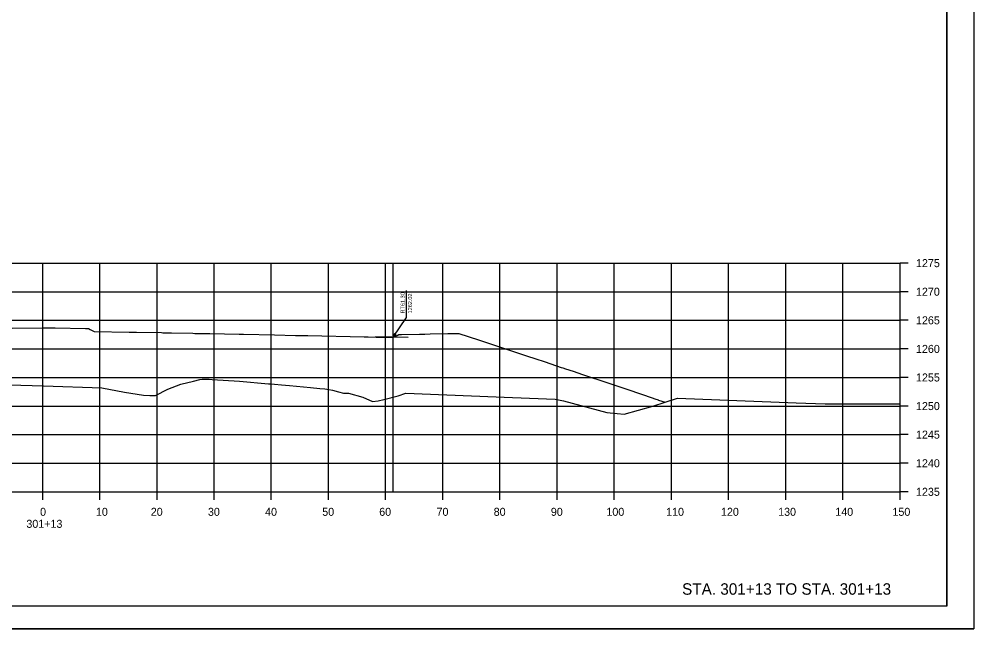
# Model space of a CAD drawing. Extents: x -70 to 701944, y -4 to 666871.
# Drawn here: x 663706.3 to 663873.4, y 658137 to 658243.7 of the extents above; entities that cross this region are included whole.
import ezdxf

# ---------------------------------------------------------------- set-up
doc = ezdxf.new("R2010")
doc.units = 0
for name, color, linetype in [('R_Axis', 7, 'Continuous'), ('R_Axis Annot', 7, 'Continuous'), ('R_Border', 7, 'Continuous'), ('R_Draft', 7, 'Continuous'), ('R_Exist Surface', 7, 'Continuous'), ('R_Fin Surface', 7, 'Continuous'), ('R_Grid', 7, 'Continuous'), ('R_No Plot', 7, 'Continuous')]:
    doc.layers.add(name, color=color, linetype=linetype)

msp = doc.modelspace()

# ---------------------------------------------------------------- linework, layer by layer
at = {"layer": 'R_Axis'}
for p, q in [((663860.45, 658161.02), (663860.45, 658201.02)), ((663861.85, 658201.02), (663860.45, 658201.02)), ((663861.85, 658196.02), (663860.45, 658196.02)), ((663861.85, 658191.02), (663860.45, 658191.02)), ((663861.85, 658186.02), (663860.45, 658186.02)), ((663861.85, 658181.02), (663860.45, 658181.02)), ((663861.85, 658176.02), (663860.45, 658176.02)), ((663861.85, 658171.02), (663860.45, 658171.02)), ((663861.85, 658166.02), (663860.45, 658166.02)), ((663560.45, 658161.02), (663860.45, 658161.02)), ((663710.45, 658159.62), (663710.45, 658161.02)), ((663720.45, 658159.62), (663720.45, 658161.02)), ((663730.45, 658159.62), (663730.45, 658161.02)), ((663740.45, 658159.62), (663740.45, 658161.02)), ((663750.45, 658159.62), (663750.45, 658161.02)), ((663760.45, 658159.62), (663760.45, 658161.02)), ((663770.45, 658159.62), (663770.45, 658161.02)), ((663780.45, 658159.62), (663780.45, 658161.02)), ((663790.45, 658159.62), (663790.45, 658161.02)), ((663800.45, 658159.62), (663800.45, 658161.02)), ((663810.45, 658159.62), (663810.45, 658161.02)), ((663820.45, 658159.62), (663820.45, 658161.02)), ((663830.45, 658159.62), (663830.45, 658161.02)), ((663840.45, 658159.62), (663840.45, 658161.02)), ((663850.45, 658159.62), (663850.45, 658161.02)), ((663860.45, 658159.62), (663860.45, 658161.02)), ((663861.85, 658161.02), (663860.45, 658161.02))]:
    msp.add_line(p, q, dxfattribs=at)
at = {"layer": 'R_Border'}
for q in [(663868.63, 658346.48), (663552.45, 658141.02)]:
    msp.add_line((663868.63, 658141.02), q, dxfattribs=at)
at = {"layer": 'R_Draft'}
for p, q in [((663771.75, 658161.02), (663771.75, 658201.02)), ((663774.08, 658192.22), (663774.08, 658196.22)), ((663774.42, 658187.99), (663768.65, 658188.11))]:
    msp.add_line(p, q, dxfattribs=at)
for points in [[(663771.75, 658188.05), (663774.08, 658191.52), (663774.08, 658192.22)], [(663771.99, 658188.7), (663771.75, 658188.05), (663772.27, 658188.52)]]:
    msp.add_lwpolyline(points, dxfattribs=at)
at = {"layer": 'R_Exist Surface'}
msp.add_lwpolyline([(663700.62, 658179.87), (663710.57, 658179.57), (663720.78, 658179.2), (663724.76, 658178.47), (663728.07, 658177.9), (663729.18, 658177.84), (663730.19, 658177.84), (663732.34, 658178.95), (663734.6, 658179.84), (663736.82, 658180.35), (663737.94, 658180.67), (663738.37, 658180.7), (663739.11, 658180.71), (663739.56, 658180.7), (663740.08, 658180.69), (663744.9, 658180.36), (663749.97, 658179.93), (663750.27, 658179.91), (663750.99, 658179.85), (663752.25, 658179.73), (663753.61, 658179.64), (663757.32, 658179.26), (663758.96, 658179.11), (663759.79, 658179.01), (663760.17, 658178.96), (663760.52, 658178.89), (663761.14, 658178.79), (663762.22, 658178.51), (663763.07, 658178.3), (663763.44, 658178.27), (663763.93, 658178.28), (663766.46, 658177.56), (663768.18, 658176.79), (663769.15, 658176.95), (663770.12, 658177.17), (663772.64, 658177.81), (663773.97, 658178.3), (663792.66, 658177.51), (663800.14, 658177.25), (663801.55, 658176.92), (663809.13, 658174.9), (663809.75, 658174.82), (663812.16, 658174.58), (663817.2, 658175.99), (663821.51, 658177.4), (663842.31, 658176.6), (663847.33, 658176.41), (663851.16, 658176.42), (663860.45, 658176.39)], dxfattribs=at)
at = {"layer": 'R_Fin Surface'}
msp.add_lwpolyline([(663705.11, 658189.62), (663710.45, 658189.72), (663712.61, 658189.68), (663717.95, 658189.57), (663718.09, 658189.57), (663718.45, 658189.57), (663718.74, 658189.43), (663719.45, 658189.09), (663725.59, 658188.97), (663726.86, 658188.94), (663731.22, 658188.86), (663731.48, 658188.85), (663732.96, 658188.82), (663736.7, 658188.75), (663737.07, 658188.74), (663739.67, 658188.69), (663744.82, 658188.58), (663745.6, 658188.57), (663750.99, 658188.46), (663754.66, 658188.39), (663756.29, 658188.36), (663756.86, 658188.34), (663766.67, 658188.15), (663767.41, 658188.13), (663768.82, 658188.1), (663769.11, 658188.1), (663769.28, 658188.1), (663771.75, 658188.05), (663772.46, 658188.39), (663772.75, 658188.53), (663773.11, 658188.53), (663773.25, 658188.53), (663776.35, 658188.59), (663776.81, 658188.6), (663777.33, 658188.61), (663778.25, 658188.63), (663781.35, 658188.69), (663781.81, 658188.7), (663782.33, 658188.71), (663783.25, 658188.73), (663786.71, 658187.59), (663788.95, 658186.85), (663789.12, 658186.79), (663791.06, 658186.16), (663791.26, 658186.09), (663792.66, 658185.62), (663795.8, 658184.59), (663796.06, 658184.5), (663796.57, 658184.33), (663798.35, 658183.73), (663801.19, 658182.79), (663801.43, 658182.71), (663801.94, 658182.55), (663803.27, 658182.1), (663804.87, 658181.57), (663806.64, 658180.97), (663807.6, 658180.66), (663810.58, 658179.65), (663811.05, 658179.49), (663811.93, 658179.2), (663812.81, 658178.91), (663812.82, 658178.9), (663817.29, 658177.39), (663817.36, 658177.36), (663817.54, 658177.31), (663818.14, 658177.1), (663818.2, 658177.08), (663819.35, 658176.69)], dxfattribs=at)
at = {"layer": 'R_Grid'}
for p, q in [((663560.45, 658201.02), (663860.45, 658201.02)), ((663710.45, 658161.02), (663710.45, 658201.02)), ((663720.45, 658161.02), (663720.45, 658201.02)), ((663730.45, 658161.02), (663730.45, 658201.02)), ((663740.45, 658161.02), (663740.45, 658201.02)), ((663750.45, 658161.02), (663750.45, 658201.02)), ((663760.45, 658161.02), (663760.45, 658201.02)), ((663770.45, 658161.02), (663770.45, 658201.02)), ((663780.45, 658161.02), (663780.45, 658201.02)), ((663790.45, 658161.02), (663790.45, 658201.02)), ((663800.45, 658161.02), (663800.45, 658201.02)), ((663810.45, 658161.02), (663810.45, 658201.02)), ((663820.45, 658161.02), (663820.45, 658201.02)), ((663830.45, 658161.02), (663830.45, 658201.02)), ((663840.45, 658161.02), (663840.45, 658201.02)), ((663850.45, 658161.02), (663850.45, 658201.02)), ((663860.45, 658161.02), (663860.45, 658201.02)), ((663560.45, 658196.02), (663860.45, 658196.02)), ((663560.45, 658191.02), (663860.45, 658191.02)), ((663560.45, 658186.02), (663860.45, 658186.02)), ((663560.45, 658181.02), (663860.45, 658181.02)), ((663560.45, 658176.02), (663860.45, 658176.02)), ((663560.45, 658171.02), (663860.45, 658171.02)), ((663560.45, 658166.02), (663860.45, 658166.02)), ((663560.45, 658161.02), (663860.45, 658161.02))]:
    msp.add_line(p, q, dxfattribs=at)
at = {"layer": 'R_No Plot'}
msp.add_line((663540.05, 658137.04), (663873.38, 658137.04), dxfattribs=at)
for points in [[(663540.04, 658350.38), (663873.38, 658350.38), (663873.38, 658137.04), (663540.04, 658137.04)], [(663786.37, 658346.48), (663786.37, 658336.6), (663822.1, 658336.6), (663822.1, 658333.68), (663845.3, 658333.68), (663845.3, 658309.35), (663868.63, 658309.35), (663868.63, 658141.02), (663552.45, 658141.02), (663552.45, 658346.48)]]:
    msp.add_lwpolyline(points, close=True, dxfattribs=at)

# ---------------------------------------------------------------- texts
at = {"layer": 'R_Axis Annot'}
for s, p in [('1275', (663863.25, 658200.32)), ('1270', (663863.25, 658195.32)), ('1265', (663863.25, 658190.32)), ('1260', (663863.25, 658185.32)), ('1255', (663863.25, 658180.32)), ('1250', (663863.25, 658175.32)), ('1245', (663863.25, 658170.32)), ('1240', (663863.25, 658165.32)), ('1235', (663863.25, 658160.32)), ('0', (663709.99, 658156.82)), ('10', (663719.76, 658156.82)), ('20', (663729.36, 658156.82)), ('30', (663739.36, 658156.82)), ('40', (663749.36, 658156.82)), ('50', (663759.36, 658156.82)), ('60', (663769.33, 658156.82)), ('70', (663779.36, 658156.82)), ('80', (663789.36, 658156.82)), ('90', (663799.36, 658156.82)), ('100', (663809.08, 658156.82)), ('110', (663819.53, 658156.82)), ('120', (663829.13, 658156.82)), ('130', (663839.13, 658156.82)), ('140', (663849.13, 658156.82)), ('150', (663859.13, 658156.82)), ('301+13', (663707.59, 658154.72))]:
    msp.add_text(s, height=1.4, dxfattribs=at).set_placement(p)
at = {"layer": 'R_Draft'}
for s, p in [('RT61.30', (663773.78, 658192.22)), ('1262.02', (663775.08, 658192.22))]:
    msp.add_text(s, height=0.7, rotation=90, dxfattribs=at).set_placement(p)
msp.add_text('STA. 301+13 TO STA. 301+13', height=2, dxfattribs=at).set_placement((663822.32, 658143.02))

doc.saveas('drawing.dxf')
